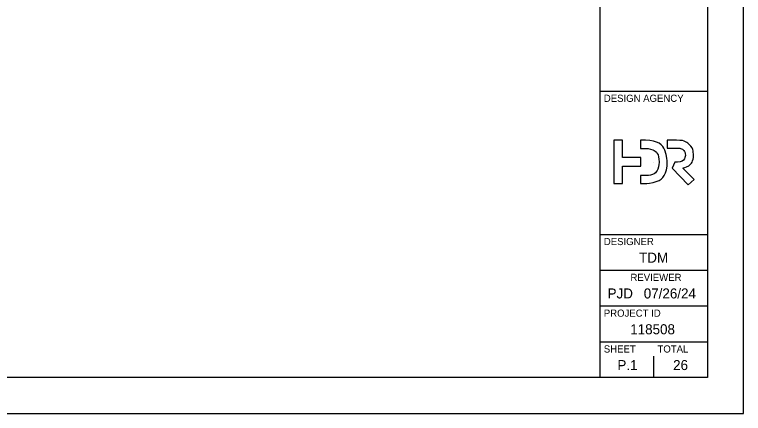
# Model space of a CAD drawing. Extents: x -20.2 to 34, y 0 to 22.
# Drawn here: x 23.82 to 34, y 0 to 5.57 of the extents above; entities that cross this region are included whole.
import ezdxf

# ---------------------------------------------------------------- set-up
doc = ezdxf.new("R2010")
doc.units = 0
for name, color, linetype in [('SH_Border', 7, 'Continuous'), ('SH_Cut_Line', 7, 'Continuous'), ('SH_Data', 7, 'Continuous')]:
    doc.layers.add(name, color=color, linetype=linetype)

msp = doc.modelspace()

# ---------------------------------------------------------------- linework, layer by layer
at = {"layer": 'SH_Border'}
for p, q in [((32, 0.5), (32, 21.5)), ((32, 4.5), (33.5, 4.5)), ((32, 2.5), (33.5, 2.5)), ((32, 2), (33.5, 2)), ((32, 1.5), (33.5, 1.5)), ((32, 1), (33.5, 1))]:
    msp.add_line(p, q, dxfattribs=at)
msp.add_lwpolyline([(1.5, 21.5), (33.5, 21.5), (33.5, 0.5), (1.5, 0.5)], close=True, dxfattribs=at)
at = {"layer": 'SH_Cut_Line'}
msp.add_lwpolyline([(0, 0), (34, 0), (34, 22), (0, 22)], close=True, dxfattribs=at)
at = {"layer": 'SH_Data'}
for p, q in [((32.75, 3.5), (32.75, 3.5)), ((32.75, 0.5), (32.75, 0.8)), ((32.375, 0.675), (32.375, 0.675))]:
    msp.add_line(p, q, dxfattribs=at)
msp.add_lwpolyline([(32.565, 3.571), (32.311, 3.571), (32.311, 3.813), (32.189, 3.813), (32.189, 3.209), (32.311, 3.209), (32.311, 3.451), (32.565, 3.451)], close=True, dxfattribs=at)
for points in [[(32.634, 3.813), (32.562, 3.813), (32.562, 3.7), (32.634, 3.7)], [(33.063, 3.813), (32.935, 3.813), (32.935, 3.704), (33.072, 3.704)], [(32.936, 3.511), (32.936, 3.511), (32.936, 3.511), (32.936, 3.512), (32.936, 3.512)], [(33.077, 3.51), (33.043, 3.51), (33.003, 3.424), (33.226, 3.192), (33.313, 3.265), (33.155, 3.425)], [(32.634, 3.322), (32.562, 3.322), (32.562, 3.209), (32.634, 3.209)]]:
    msp.add_lwpolyline(points, dxfattribs=at)
for points in [[(32.936, 3.512), (32.936, 3.512), (32.935, 3.686), (32.808, 3.813), (32.634, 3.813)], [(33.239, 3.759), (33.239, 3.759), (33.193, 3.802), (33.141, 3.813), (33.063, 3.813)], [(32.634, 3.7), (32.634, 3.7), (32.744, 3.7), (32.822, 3.622), (32.822, 3.511)], [(33.072, 3.704), (33.072, 3.704), (33.113, 3.704), (33.141, 3.696), (33.161, 3.676)], [(33.161, 3.676), (33.161, 3.676), (33.179, 3.658), (33.189, 3.634), (33.189, 3.607)], [(33.302, 3.605), (33.302, 3.605), (33.302, 3.668), (33.284, 3.716), (33.239, 3.759)], [(33.189, 3.607), (33.189, 3.607), (33.189, 3.546), (33.136, 3.51), (33.077, 3.51)], [(33.155, 3.425), (33.155, 3.425), (33.242, 3.441), (33.302, 3.521), (33.302, 3.605)], [(32.822, 3.511), (32.822, 3.511), (32.822, 3.4), (32.744, 3.322), (32.634, 3.322)], [(32.634, 3.209), (32.634, 3.209), (32.808, 3.209), (32.935, 3.336), (32.936, 3.511)]]:
    msp.add_open_spline(points, degree=3, dxfattribs=at)

# ---------------------------------------------------------------- texts
for s, height, p in [('DESIGN AGENCY', 0.1, (32.05, 4.35)), ('DESIGNER', 0.1, (32.05, 2.35)), ('TDM', 0.14, (32.543, 2.105)), ('REVIEWER', 0.1, (32.422, 1.85)), ('PJD', 0.14, (32.103, 1.605)), ('07/26/24', 0.14, (32.608, 1.605)), ('PROJECT ID', 0.1, (32.05, 1.35)), ('118508', 0.14, (32.419, 1.105)), ('SHEET', 0.1, (32.05, 0.85)), ('TOTAL', 0.1, (32.8, 0.85)), ('P.1', 0.14, (32.24, 0.605)), ('26', 0.14, (33.018, 0.605))]:
    msp.add_text(s, height=height, dxfattribs=at).set_placement(p)

doc.saveas('drawing.dxf')
